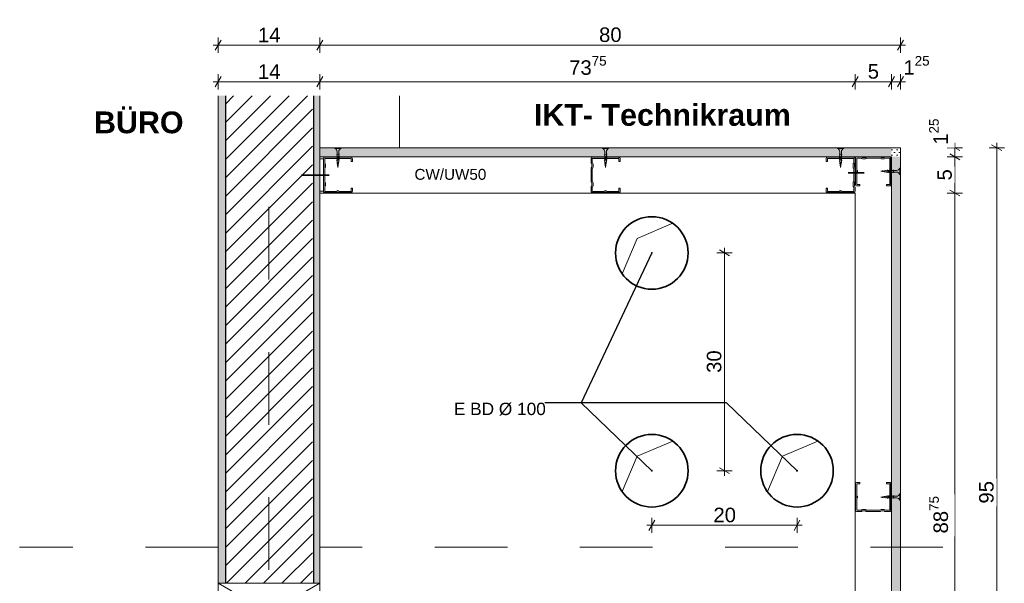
# Model space of a CAD drawing. Header units: metres. Extents: x -4 to 99, y -11 to 17.
# Tile 745 of 747: x 90.242 to 91.598, y -10.403 to -9.627. Entities that reach past the tile are written whole.
import ezdxf

# ---------------------------------------------------------------- set-up
doc = ezdxf.new("R2010")
doc.units = ezdxf.units.M
doc.header["$MEASUREMENT"] = 0
for name, pattern in [('Strichlinie doppelt', [0.546806, 0.264583, -0.105833, 0.070556, -0.105833]), ('Untersicht', [0.1, 0.075, -0.025]), ('Wipeout_Contour', [1, 0, -1])]:
    doc.linetypes.add(name, pattern=pattern)
for name, color, linetype in [('152 - Bemaßung_ Beschriftung.Ausbau', 7, 'Continuous'), ('451 - Universal.Achsen Raster', 7, 'Continuous'), ('603 - Struktur.Bodenplatte_ Decke Roh', 7, 'Continuous'), ('605 - Struktur.Wand Innen', 7, 'Continuous'), ('608 - Struktur.Träger', 7, 'Continuous'), ('650 - Abdeckung.Fußboden Aufbau', 7, 'Continuous'), ('653 - Abdeckung.TB Verkofferung', 7, 'Continuous'), ('660 - Unterkonstruktion.Trockenbau', 7, 'Continuous'), ('Neubau_152 - Bemaßung_ Beschriftung.Ausbau', 7, 'Continuous'), ('Neubau_301 - Elemente.Linie', 7, 'Continuous'), ('Neubau_603 - Struktur.Bodenplatte_ Decke Roh', 7, 'Continuous'), ('Neubau_605 - Struktur.Wand Innen', 7, 'Continuous'), ('Neubau_606 - Struktur.Wand Innen Ausbau', 7, 'Continuous'), ('Neubau_653 - Abdeckung.TB Verkofferung', 7, 'Continuous')]:
    doc.layers.add(name, color=color, linetype=linetype)
doc.styles.add('ERSTELLTER_STIL_1', font='txt')
doc.styles.add('ERSTELLTER_STIL_2', font='txt')
doc.linetypes.add('Abbruch 1', pattern='A,0,[1,2022.0244.A_L5A-PL02.04_iD_Grundriss 2.OG1.Shx,S=0.001984,R=0,X=0,Y=0],-0.25,0', length=0.25)
doc.dimstyles.new('ERSTELLTER_STIL__14', dxfattribs={"dimtxt": 0.02, "dimasz": 0.01064, "dimexe": 0.18, "dimexo": 0.0625, "dimgap": 0, "dimtad": 1, "dimtih": 1, "dimtoh": 1, "dimzin": 0, "dimdsep": 46, "dimtxsty": 'ERSTELLTER_STIL_2', "dimblk": 'ARROWHEAD_2', "dimblk1": 'ARROWHEAD_2', "dimblk2": 'ARROWHEAD_2', "dimcen": 0.09, "dimse1": 1, "dimse2": 1, "dimclrd": 7, "dimclre": 7, "dimclrt": 7, "dimazin": 0, "dimtfac": 1, "dimtdec": 4, "dimtmove": 0, "dimatfit": 3, "dimfxl": 1, "dimtolj": 1, "dimtzin": 0, "dimarcsym": 0})
doc.dimstyles.new('ERSTELLTER_STIL__15', dxfattribs={"dimtxt": 0.02, "dimasz": 0.01064, "dimexe": 0.18, "dimexo": 0.0625, "dimgap": 0, "dimtad": 1, "dimzin": 0, "dimdsep": 46, "dimtxsty": 'ERSTELLTER_STIL_2', "dimblk": 'ARROWHEAD_2', "dimblk1": 'ARROWHEAD_2', "dimblk2": 'ARROWHEAD_2', "dimcen": 0.09, "dimse1": 1, "dimse2": 1, "dimclrd": 7, "dimclre": 7, "dimclrt": 7, "dimazin": 0, "dimtfac": 1, "dimtdec": 4, "dimtmove": 0, "dimatfit": 3, "dimfxl": 1, "dimtolj": 1, "dimtzin": 0, "dimarcsym": 0})
doc.dimstyles.new('ERSTELLTER_STIL__20', dxfattribs={"dimtxt": 0.18, "dimasz": 0.005472, "dimexe": 0.18, "dimexo": 0.0625, "dimgap": 0, "dimtad": 0, "dimtih": 1, "dimtoh": 1, "dimdec": 4, "dimzin": 0, "dimdsep": 46, "dimcen": 0.09, "dimadec": 0, "dimazin": 0, "dimtfac": 1, "dimtdec": 4, "dimtmove": 0, "dimatfit": 3, "dimldrblk": 'ARROWHEAD_11', "dimfxl": 1, "dimtolj": 1, "dimtzin": 0, "dimarcsym": 0})
pattern_1 = [(45, (90.587666, -10.393267), (-0.003535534, 0.003535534), [0, -0.005])]

# ---------------------------------------------------------------- blocks, each defined once
blk = doc.blocks.new('*D767', base_point=(90.5877, -10.3933))
at = {"layer": '152 - Bemaßung_ Beschriftung.Ausbau', "color": 7, "linetype": 'Continuous', "lineweight": 5}
for p, q in [((90.5192, -9.7054), (90.5111, -9.7194)), ((90.5151, -9.7229), (90.5151, -9.7019)), ((90.6592, -9.7054), (90.6511, -9.7194)), ((90.6551, -9.7229), (90.6551, -9.7019)), ((90.5083, -9.7124), (90.5151, -9.7124)), ((90.5151, -9.7124), (90.6551, -9.7124))]:
    blk.add_line(p, q, dxfattribs=at)
at = {"layer": '152 - Bemaßung_ Beschriftung.Ausbau', "color": 7, "lineweight": 5, "insert": (90.5699, -9.7084), "char_height": 0.02, "attachment_point": 7, "style": 'ERSTELLTER_STIL_2'}
blk.add_mtext('\\A1;{\\pql;\\fArial|b0|i0|c0|p38;14}', dxfattribs=at)
blk = doc.blocks.new('ARROWHEAD_2')
at = {"color": 0, "linetype": 'Continuous', "lineweight": 0}
for p, q in [((0, 0), (-1, 0)), ((-0.38, -0.66), (0.38, 0.66))]:
    blk.add_line(p, q, dxfattribs=at)
blk = doc.blocks.new('*D768', base_point=(90.5877, -10.3933))
at = {"layer": '152 - Bemaßung_ Beschriftung.Ausbau', "color": 7, "linetype": 'Continuous', "lineweight": 5}
for p, q in [((90.6592, -9.7054), (90.6511, -9.7194)), ((90.6551, -9.7229), (90.6551, -9.7019)), ((91.3967, -9.7054), (91.3886, -9.7194)), ((91.3926, -9.7229), (91.3926, -9.7019)), ((90.6551, -9.7124), (91.3926, -9.7124))]:
    blk.add_line(p, q, dxfattribs=at)
at = {"layer": '152 - Bemaßung_ Beschriftung.Ausbau', "color": 7, "lineweight": 5, "insert": (90.9987, -9.7087), "char_height": 0.02, "attachment_point": 7, "style": 'ERSTELLTER_STIL_2'}
blk.add_mtext('\\A1;{\\pql;\\fArial|b0|i0|c0|p38;73\\fArial|b0|i0|c0|p38;\\A1{\\H.66x;\\S75^  ;}}', dxfattribs=at)
blk = doc.blocks.new('*D769', base_point=(90.5877, -10.3933))
at = {"layer": '152 - Bemaßung_ Beschriftung.Ausbau', "color": 7, "linetype": 'Continuous', "lineweight": 5}
for p, q in [((91.3967, -9.7054), (91.3886, -9.7194)), ((91.3926, -9.7229), (91.3926, -9.7019)), ((91.4467, -9.7054), (91.4386, -9.7194)), ((91.4426, -9.7229), (91.4426, -9.7019)), ((91.3926, -9.7124), (91.4426, -9.7124))]:
    blk.add_line(p, q, dxfattribs=at)
at = {"layer": '152 - Bemaßung_ Beschriftung.Ausbau', "color": 7, "lineweight": 5, "insert": (91.41, -9.7084), "char_height": 0.02, "attachment_point": 7, "style": 'ERSTELLTER_STIL_2'}
blk.add_mtext('\\A1;{\\pql;\\fArial|b0|i0|c0|p38;5}', dxfattribs=at)
blk = doc.blocks.new('*D770', base_point=(90.5877, -10.3933))
at = {"layer": '152 - Bemaßung_ Beschriftung.Ausbau', "color": 7, "linetype": 'Continuous', "lineweight": 5}
for p, q in [((91.4467, -9.7054), (91.4386, -9.7194)), ((91.4426, -9.7229), (91.4426, -9.7019)), ((91.4511, -9.7194), (91.4592, -9.7054)), ((91.4551, -9.7229), (91.4551, -9.7019)), ((91.4426, -9.7124), (91.4551, -9.7124)), ((91.4551, -9.7124), (91.462, -9.7124))]:
    blk.add_line(p, q, dxfattribs=at)
at = {"layer": '152 - Bemaßung_ Beschriftung.Ausbau', "color": 7, "lineweight": 5, "insert": (91.4592, -9.7086), "char_height": 0.02, "attachment_point": 7, "style": 'ERSTELLTER_STIL_2'}
blk.add_mtext('\\A1;{\\pql;\\fArial|b0|i0|c0|p38;1\\fArial|b0|i0|c0|p38;\\A1{\\H.66x;\\S25^  ;}}', dxfattribs=at)
blk = doc.blocks.new('*D771', base_point=(90.5877, -10.3933))
at = {"layer": '152 - Bemaßung_ Beschriftung.Ausbau', "color": 7, "linetype": 'Continuous', "lineweight": 5}
for p, q in [((91.5406, -9.8658), (91.5196, -9.8658)), ((91.5231, -9.8618), (91.5371, -9.8698)), ((91.5301, -10.7533), (91.5301, -9.8658)), ((91.5406, -10.7533), (91.5196, -10.7533)), ((91.5231, -10.7492), (91.5371, -10.7573)), ((91.5301, -10.7601), (91.5301, -10.7533))]:
    blk.add_line(p, q, dxfattribs=at)
at = {"color": 254, "linetype": 'Wipeout_Contour', "lineweight": 0, "ltscale": 368.385465}
blk.add_wipeout([(91.5299, -10.3385), (91.5299, -10.2806), (91.5024, -10.2806), (91.5024, -10.3385)], dxfattribs=at).dxf.layer = '152 - Bemaßung_ Beschriftung.Ausbau'
at = {"layer": '152 - Bemaßung_ Beschriftung.Ausbau', "color": 7, "lineweight": 5, "insert": (91.5264, -10.3347), "char_height": 0.02, "attachment_point": 7, "rotation": 90, "style": 'ERSTELLTER_STIL_2'}
blk.add_mtext('\\A1;{\\pql;\\fArial|b0|i0|c0|p38;88\\fArial|b0|i0|c0|p38;\\A1{\\H.66x;\\S75^  ;}}', dxfattribs=at)
blk = doc.blocks.new('*D772', base_point=(90.5877, -10.3933))
at = {"layer": '152 - Bemaßung_ Beschriftung.Ausbau', "color": 7, "linetype": 'Continuous', "lineweight": 5}
for p, q in [((91.5406, -9.8158), (91.5196, -9.8158)), ((91.5231, -9.8117), (91.5371, -9.8198)), ((91.5301, -9.8658), (91.5301, -9.8158)), ((91.5406, -9.8658), (91.5196, -9.8658)), ((91.5231, -9.8618), (91.5371, -9.8698))]:
    blk.add_line(p, q, dxfattribs=at)
at = {"color": 254, "linetype": 'Wipeout_Contour', "lineweight": 0, "ltscale": 368.180226}
blk.add_wipeout([(91.5299, -9.8521), (91.5299, -9.8295), (91.5024, -9.8295), (91.5024, -9.8521)], dxfattribs=at).dxf.layer = '152 - Bemaßung_ Beschriftung.Ausbau'
at = {"layer": '152 - Bemaßung_ Beschriftung.Ausbau', "color": 7, "lineweight": 5, "insert": (91.5261, -9.8484), "char_height": 0.02, "attachment_point": 7, "rotation": 90, "style": 'ERSTELLTER_STIL_2'}
blk.add_mtext('\\A1;{\\pql;\\fArial|b0|i0|c0|p38;5}', dxfattribs=at)
blk = doc.blocks.new('*D773', base_point=(90.5877, -10.3933))
at = {"layer": '152 - Bemaßung_ Beschriftung.Ausbau', "color": 7, "linetype": 'Continuous', "lineweight": 5}
for p, q in [((91.5406, -9.8033), (91.5196, -9.8033)), ((91.5371, -9.8073), (91.5231, -9.7992)), ((91.5301, -9.8033), (91.5301, -9.7964)), ((91.5301, -9.8158), (91.5301, -9.8033)), ((91.5406, -9.8158), (91.5196, -9.8158)), ((91.5231, -9.8117), (91.5371, -9.8198))]:
    blk.add_line(p, q, dxfattribs=at)
at = {"color": 254, "linetype": 'Wipeout_Contour', "lineweight": 0, "ltscale": 368.155034}
blk.add_wipeout([(91.5299, -9.803), (91.5299, -9.7603), (91.5024, -9.7603), (91.5024, -9.803)], dxfattribs=at).dxf.layer = '152 - Bemaßung_ Beschriftung.Ausbau'
at = {"layer": '152 - Bemaßung_ Beschriftung.Ausbau', "color": 7, "lineweight": 5, "insert": (91.5263, -9.7992), "char_height": 0.02, "attachment_point": 7, "rotation": 90, "style": 'ERSTELLTER_STIL_2'}
blk.add_mtext('\\A1;{\\pql;\\fArial|b0|i0|c0|p38;1\\fArial|b0|i0|c0|p38;\\A1{\\H.66x;\\S25^  ;}}', dxfattribs=at)
blk = doc.blocks.new('*D774', base_point=(90.5877, -10.3933))
at = {"layer": '152 - Bemaßung_ Beschriftung.Ausbau', "color": 7, "linetype": 'Continuous', "lineweight": 5}
for p, q in [((91.5982, -9.8033), (91.5772, -9.8033)), ((91.5947, -9.8073), (91.5807, -9.7992)), ((91.5877, -9.8033), (91.5877, -9.7964)), ((91.5877, -10.7533), (91.5877, -9.8033)), ((91.5982, -10.7533), (91.5772, -10.7533)), ((91.5807, -10.7492), (91.5947, -10.7573)), ((91.5877, -10.7601), (91.5877, -10.7533))]:
    blk.add_line(p, q, dxfattribs=at)
at = {"color": 254, "linetype": 'Wipeout_Contour', "lineweight": 0, "ltscale": 368.600198}
blk.add_wipeout([(91.5874, -10.2972), (91.5874, -10.2594), (91.5599, -10.2594), (91.5599, -10.2972)], dxfattribs=at).dxf.layer = '152 - Bemaßung_ Beschriftung.Ausbau'
at = {"layer": '152 - Bemaßung_ Beschriftung.Ausbau', "color": 7, "lineweight": 5, "insert": (91.5837, -10.2935), "char_height": 0.02, "attachment_point": 7, "rotation": 90, "style": 'ERSTELLTER_STIL_2'}
blk.add_mtext('\\A1;{\\pql;\\fArial|b0|i0|c0|p38;95}', dxfattribs=at)
blk = doc.blocks.new('*D775', base_point=(90.5877, -10.3933))
at = {"layer": '152 - Bemaßung_ Beschriftung.Ausbau', "color": 7, "linetype": 'Continuous', "lineweight": 5}
for p, q in [((90.5192, -9.6549), (90.5111, -9.6689)), ((90.5151, -9.6724), (90.5151, -9.6514)), ((90.6592, -9.6549), (90.6511, -9.6689)), ((90.6551, -9.6724), (90.6551, -9.6514)), ((90.5083, -9.6619), (90.5151, -9.6619)), ((90.5151, -9.6619), (90.6551, -9.6619))]:
    blk.add_line(p, q, dxfattribs=at)
at = {"layer": '152 - Bemaßung_ Beschriftung.Ausbau', "color": 7, "lineweight": 5, "insert": (90.5699, -9.6579), "char_height": 0.02, "attachment_point": 7, "style": 'ERSTELLTER_STIL_2'}
blk.add_mtext('\\A1;{\\pql;\\fArial|b0|i0|c0|p38;14}', dxfattribs=at)
blk = doc.blocks.new('*D776', base_point=(90.5877, -10.3933))
at = {"layer": '152 - Bemaßung_ Beschriftung.Ausbau', "color": 7, "linetype": 'Continuous', "lineweight": 5}
for p, q in [((90.6592, -9.6549), (90.6511, -9.6689)), ((90.6551, -9.6724), (90.6551, -9.6514)), ((91.4511, -9.6689), (91.4592, -9.6549)), ((91.4551, -9.6724), (91.4551, -9.6514)), ((90.6551, -9.6619), (91.4551, -9.6619)), ((91.4551, -9.6619), (91.462, -9.6619))]:
    blk.add_line(p, q, dxfattribs=at)
at = {"layer": '152 - Bemaßung_ Beschriftung.Ausbau', "color": 7, "lineweight": 5, "insert": (91.0399, -9.6579), "char_height": 0.02, "attachment_point": 7, "style": 'ERSTELLTER_STIL_2'}
blk.add_mtext('\\A1;{\\pql;\\fArial|b0|i0|c0|p38;80}', dxfattribs=at)
blk = doc.blocks.new('*D781', base_point=(90.5877, -10.3933))
at = {"layer": '152 - Bemaßung_ Beschriftung.Ausbau', "color": 7, "linetype": 'Continuous', "lineweight": 5}
for p, q in [((91.2126, -9.9483), (91.2126, -9.9414)), ((91.2231, -9.9483), (91.2021, -9.9483)), ((91.2196, -9.9523), (91.2056, -9.9442)), ((91.2126, -10.2483), (91.2126, -9.9483)), ((91.2231, -10.2483), (91.2021, -10.2483)), ((91.2056, -10.2442), (91.2196, -10.2523)), ((91.2126, -10.2551), (91.2126, -10.2483))]:
    blk.add_line(p, q, dxfattribs=at)
at = {"layer": '152 - Bemaßung_ Beschriftung.Ausbau', "color": 7, "lineweight": 5, "insert": (91.2086, -10.1135), "char_height": 0.02, "attachment_point": 7, "rotation": 90, "style": 'ERSTELLTER_STIL_2'}
blk.add_mtext('\\A1;{\\pql;\\fArial|b0|i0|c0|p38;30}', dxfattribs=at)
blk = doc.blocks.new('*D782', base_point=(90.5877, -10.3933))
at = {"layer": '152 - Bemaßung_ Beschriftung.Ausbau', "color": 7, "linetype": 'Continuous', "lineweight": 5}
for p, q in [((91.1167, -10.3165), (91.1086, -10.3305)), ((91.1126, -10.334), (91.1126, -10.313)), ((91.3086, -10.3305), (91.3167, -10.3165)), ((91.3126, -10.334), (91.3126, -10.313)), ((91.1058, -10.3235), (91.1126, -10.3235)), ((91.1126, -10.3235), (91.3126, -10.3235)), ((91.3126, -10.3235), (91.3195, -10.3235))]:
    blk.add_line(p, q, dxfattribs=at)
at = {"layer": '152 - Bemaßung_ Beschriftung.Ausbau', "color": 7, "lineweight": 5, "insert": (91.1974, -10.3195), "char_height": 0.02, "attachment_point": 7, "style": 'ERSTELLTER_STIL_2'}
blk.add_mtext('\\A1;{\\pql;\\fArial|b0|i0|c0|p38;20}', dxfattribs=at)
blk = doc.blocks.new('ARROWHEAD_11')
at = {"color": 0, "linetype": 'Continuous', "lineweight": 0}
blk.add_line((0, 0), (-1, 0), dxfattribs=at)
at = {"color": 0, "linetype": 'Continuous', "lineweight": 0, "const_width": 0.25, "flags": 128}
blk.add_lwpolyline([(-0.125, 0, 1), (0.125, 0, 1)], format="xyb", close=True, dxfattribs=at)

msp = doc.modelspace()

# ---------------------------------------------------------------- hatches: boundary and pattern name
at = {"layer": '608 - Struktur.Träger', "linetype": 'Continuous', "lineweight": 5}
h = msp.add_hatch(dxfattribs=at)
h.set_pattern_fill('Gips_0006', style=0, pattern_type=2)
h.set_pattern_definition(pattern_1)
h.paths.add_polyline_path([(90.5151, -10.4033), (90.5251, -10.4033), (90.5251, -9.7317), (90.5151, -9.7317)])
h = msp.add_hatch(dxfattribs=at)
h.set_pattern_fill('Gips_0006', style=0, pattern_type=2)
h.set_pattern_definition(pattern_1)
h.paths.add_polyline_path([(90.6465, -9.7317), (90.6551, -9.7317), (90.6551, -10.4033), (90.6465, -10.4033)])
at = {"layer": 'Neubau_606 - Struktur.Wand Innen Ausbau', "linetype": 'Continuous', "lineweight": 5}
h = msp.add_hatch(dxfattribs=at)
h.set_pattern_fill('Gips_0006', style=0, pattern_type=2)
h.set_pattern_definition(pattern_1)
h.paths.add_polyline_path([(90.6551, -9.8033), (90.6551, -9.8158), (91.4426, -9.8158), (91.4426, -9.8033)])
h = msp.add_hatch(dxfattribs=at)
h.set_pattern_fill('Gips_0006', style=0, pattern_type=2)
h.set_pattern_definition(pattern_1)
h.paths.add_polyline_path([(91.4426, -9.8158), (91.4551, -9.8158), (91.4551, -9.8033)])
h = msp.add_hatch(dxfattribs=at)
h.set_pattern_fill('Gips_0006', style=0, pattern_type=2)
h.set_pattern_definition(pattern_1)
h.paths.add_polyline_path([(91.4426, -9.8033), (91.4426, -9.8158), (91.4551, -9.8033)])
h = msp.add_hatch(dxfattribs=at)
h.set_pattern_fill('Gips_0006', style=0, pattern_type=2)
h.set_pattern_definition(pattern_1)
h.paths.add_polyline_path([(91.4426, -9.8158), (91.4426, -10.7533), (91.4551, -10.7533), (91.4551, -9.8158)])

# ---------------------------------------------------------------- linework, layer by layer
at = {"layer": '603 - Struktur.Bodenplatte_ Decke Roh', "color": 7, "linetype": 'Abbruch 1', "lineweight": 35, "ltscale": 0.2}
for centre in [(91.1126, -9.9483), (91.1126, -10.2483), (91.3126, -10.2483)]:
    msp.add_circle(centre, 0.05, dxfattribs=at)
at = {"layer": '605 - Struktur.Wand Innen', "color": 7, "linetype": 'Continuous', "lineweight": 18}
for points in [[(90.5151, -9.7317), (90.5151, -10.4033)], [(90.6551, -10.4033), (90.6551, -9.7317)]]:
    msp.add_lwpolyline(points, dxfattribs=at)
at = {"layer": '650 - Abdeckung.Fußboden Aufbau', "color": 7, "linetype": 'Continuous', "lineweight": 13}
for points in [[(90.4251, -10.7533), (90.4251, -10.4933), (90.5151, -10.4933), (90.5151, -9.7317)], [(90.6551, -9.7317), (90.6551, -10.4933), (90.7451, -10.4933), (90.7451, -10.7533), (91.5136, -10.7533)]]:
    msp.add_lwpolyline(points, dxfattribs=at)
at = {"layer": '653 - Abdeckung.TB Verkofferung', "color": 1, "linetype": 'Continuous', "lineweight": 35}
msp.add_line((91.3832, -9.8378), (91.405, -9.8378), dxfattribs=at)
at = {"layer": '660 - Unterkonstruktion.Trockenbau', "color": 1, "linetype": 'Continuous', "lineweight": 5}
for p, q in [((90.6759, -9.8043), (90.6844, -9.8043)), ((91.0446, -9.8043), (91.0531, -9.8043)), ((90.6781, -9.8133), (90.6821, -9.8123)), ((90.6781, -9.8159), (90.6821, -9.8149)), ((90.6781, -9.8185), (90.6821, -9.8175)), ((90.6781, -9.8211), (90.6821, -9.8201)), ((91.0469, -9.8133), (91.0509, -9.8123)), ((91.0469, -9.8159), (91.0509, -9.8149)), ((91.0469, -9.8185), (91.0509, -9.8175)), ((91.0469, -9.8211), (91.0509, -9.8201)), ((90.6785, -9.8235), (90.6819, -9.8227)), ((90.6788, -9.8257), (90.6814, -9.8252)), ((90.6792, -9.8279), (90.681, -9.8277)), ((91.0472, -9.8235), (91.0506, -9.8227)), ((91.0476, -9.8257), (91.0502, -9.8252)), ((91.0479, -9.8279), (91.0497, -9.8277)), ((91.3736, -9.8279), (91.3718, -9.8277))]:
    msp.add_line(p, q, dxfattribs=at)
at = {"layer": '660 - Unterkonstruktion.Trockenbau', "color": 1, "linetype": 'Continuous', "lineweight": 5, "flags": 128}
for points in [[(90.6812, -9.8214), (90.6812, -9.8088, -0.304192), (90.6844, -9.8043), (90.6844, -9.8033), (90.6759, -9.8033), (90.6759, -9.8043, -0.304191), (90.679, -9.8088), (90.679, -9.8214), (90.6801, -9.8305)], [(91.05, -9.8214), (91.05, -9.8088, -0.304192), (91.0531, -9.8043), (91.0531, -9.8033), (91.0446, -9.8033), (91.0446, -9.8043, -0.304191), (91.0477, -9.8088), (91.0477, -9.8214), (91.0489, -9.8305)]]:
    msp.add_lwpolyline(points, format="xyb", close=True, dxfattribs=at)
at = {"layer": '660 - Unterkonstruktion.Trockenbau', "color": 1, "linetype": 'Continuous', "lineweight": 13, "flags": 128}
msp.add_lwpolyline([(91.0671, -9.8592), (91.0689, -9.8592), (91.0689, -9.8632, -0.414214), (91.0669, -9.8652), (91.0508, -9.8652, -0.267949), (91.0491, -9.8642, 0.57735), (91.0486, -9.8642, -0.267949), (91.0469, -9.8652), (91.0309, -9.8652, -0.414214), (91.0289, -9.8632), (91.0289, -9.8577, -0.250492), (91.0297, -9.856, 0.250492), (91.0299, -9.8558), (91.0299, -9.8516, 0.250492), (91.0297, -9.8514, -0.250492), (91.0289, -9.8497), (91.0289, -9.8319, -0.250492), (91.0297, -9.8302, 0.250492), (91.0299, -9.83), (91.0299, -9.8258, 0.250492), (91.0297, -9.8256, -0.250492), (91.0289, -9.8239), (91.0289, -9.8184, -0.414214), (91.0309, -9.8164), (91.0469, -9.8164, -0.267949), (91.0486, -9.8174, 0.57735), (91.0491, -9.8174, -0.267949), (91.0508, -9.8164), (91.0669, -9.8164, -0.414214), (91.0689, -9.8184), (91.0689, -9.8224), (91.0671, -9.8224), (91.0671, -9.8184, 0.414214), (91.0669, -9.8181), (91.0508, -9.8181, 0.267949), (91.0506, -9.8183, -0.57735), (91.0471, -9.8183, 0.267949), (91.0469, -9.8181), (91.0309, -9.8181, 0.414214), (91.0306, -9.8184), (91.0306, -9.8239, 0.250492), (91.0307, -9.8241, -0.250492), (91.0316, -9.8258), (91.0316, -9.83, -0.250492), (91.0307, -9.8317, 0.250492), (91.0306, -9.8319), (91.0306, -9.8497, 0.250492), (91.0307, -9.8499, -0.250492), (91.0316, -9.8516), (91.0316, -9.8558, -0.250492), (91.0307, -9.8575, 0.250492), (91.0306, -9.8577), (91.0306, -9.8632, 0.414214), (91.0309, -9.8634), (91.0469, -9.8634, 0.267949), (91.0471, -9.8633, -0.57735), (91.0506, -9.8633, 0.267949), (91.0508, -9.8634), (91.0669, -9.8634, 0.414214), (91.0671, -9.8632)], format="xyb", close=True, dxfattribs=at)
at = {"layer": 'Neubau_301 - Elemente.Linie', "color": 1, "linetype": 'Continuous', "lineweight": 5, "flags": 128}
msp.add_lwpolyline([(90.7651, -9.7317), (90.7651, -9.8033), (90.6551, -9.8033), (90.6551, -9.7317)], dxfattribs=at)
at = {"layer": 'Neubau_603 - Struktur.Bodenplatte_ Decke Roh', "color": 1, "linetype": 'Continuous', "lineweight": 5}
for p, q in [((91.0926, -9.9283), (91.1414, -9.9074)), ((91.0717, -9.9771), (91.0926, -9.9283)), ((91.0926, -10.2283), (91.1414, -10.2074)), ((91.2926, -10.2283), (91.3414, -10.2074)), ((91.0717, -10.2771), (91.0926, -10.2283)), ((91.2717, -10.2771), (91.2926, -10.2283))]:
    msp.add_line(p, q, dxfattribs=at)
at = {"layer": 'Neubau_605 - Struktur.Wand Innen', "color": 1, "linetype": 'Continuous', "lineweight": 9}
for p, q in [((90.5151, -10.4833), (90.6551, -10.4033)), ((90.5151, -10.4033), (90.6551, -10.4833))]:
    msp.add_line(p, q, dxfattribs=at)
at = {"layer": 'Neubau_606 - Struktur.Wand Innen Ausbau', "color": 1, "linetype": 'Continuous', "lineweight": 5}
for p, q in [((91.3926, -9.8158), (90.6551, -9.8158)), ((91.4426, -9.8158), (91.3926, -9.8158)), ((91.4426, -9.8658), (91.4426, -9.8158)), ((91.4426, -9.8658), (91.4426, -9.8158)), ((91.4426, -10.7533), (91.4426, -9.8658))]:
    msp.add_line(p, q, dxfattribs=at)
for points in [[(91.4551, -9.8033), (90.6551, -9.8033)], [(90.6551, -9.8033), (90.6551, -9.8158)], [(91.4551, -9.8033), (91.4551, -9.8158)], [(90.6551, -9.8158), (90.6551, -9.8658)], [(91.4551, -10.7533), (91.4551, -9.8158)], [(90.6551, -9.8658), (91.3926, -9.8658)], [(91.3926, -9.8658), (91.3926, -10.7533)]]:
    msp.add_lwpolyline(points, dxfattribs=at)
at = {"layer": 'Neubau_653 - Abdeckung.TB Verkofferung', "color": 1, "linetype": 'Untersicht', "lineweight": 9, "ltscale": 0.2}
for p, q in [((90.6551, -9.8033), (90.6551, -9.7317)), ((90.7651, -9.8033), (90.7651, -9.7317)), ((90.7651, -9.8033), (90.6551, -9.8033)), ((90.5151, -10.3538), (90.2417, -10.3538)), ((90.5151, -10.3538), (90.5151, -10.7533)), ((91.5136, -10.3538), (90.6551, -10.3538)), ((90.6551, -10.3538), (90.6551, -10.7533))]:
    msp.add_line(p, q, dxfattribs=at)

# ---------------------------------------------------------------- texts
at = {"layer": '152 - Bemaßung_ Beschriftung.Ausbau', "color": 7, "linetype": 'Continuous', "lineweight": 9, "attachment_point": 7}
for s, insert, char_height, style in [('\\A1;{\\pql;\\fArial|b1|i0|c0|p38;BÜRO}', (90.3441, -9.7838), 0.03, 'ERSTELLTER_STIL_1'), ('\\A1;{\\pql;\\fArial|b1|i0|c0|p38;IKT- Technikraum}', (90.9501, -9.7735), 0.03, 'ERSTELLTER_STIL_1'), ('\\A1;{\\pql;\\fArial|b0|i0|c0|p38;CW\\fArial|b0|i0|c0|p38;/UW\\fArial|b0|i0|c0|p38;50}', (90.7856, -9.8477), 0.015, 'ERSTELLTER_STIL_2')]:
    msp.add_mtext(s, dxfattribs=dict(at, insert=insert, char_height=char_height, style=style))
at = {"layer": 'Neubau_152 - Bemaßung_ Beschriftung.Ausbau', "color": 1, "linetype": 'Continuous', "lineweight": 13, "insert": (90.9032, -10.1546), "char_height": 0.017, "attachment_point": 2, "style": 'ERSTELLTER_STIL_2'}
msp.add_mtext('\\A1;{\\pqc;\\fArial|b0|i0|c0|p38;E BD Ø \\fArial|b0|i0|c0|p38;1\\fArial|b0|i0|c0|p38;00}', dxfattribs=at)
msp.add_mtext('\\A1;{\\pqc;\\fArial|b0|i0|c0|p38;E BD Ø \\fArial|b0|i0|c0|p38;1\\fArial|b0|i0|c0|p38;00}', dxfattribs=at)
msp.add_mtext('\\A1;{\\pqc;\\fArial|b0|i0|c0|p38;E BD Ø \\fArial|b0|i0|c0|p38;1\\fArial|b0|i0|c0|p38;00}', dxfattribs=at)

# ---------------------------------------------------------------- dimensions: what is measured, and where the dimension line sits
at = {"layer": '152 - Bemaßung_ Beschriftung.Ausbau', "color": 7, "linetype": 'Continuous', "lineweight": 5}
for base, p1, p2, picture, middle in [((91.4551, -9.7124), (91.4426, -9.8158), (91.4551, -9.8033), '*D770', (91.5014, -9.6984)), ((91.4426, -9.7124), (91.3926, -9.8658), (91.4426, -9.8158), '*D769', (91.4176, -9.6984)), ((91.3126, -10.3235), (91.1126, -10.2483), (91.3126, -10.2483), '*D782', (91.2127, -10.3095))]:
    dim = msp.add_linear_dim(base=base, p1=p1, p2=p2, dimstyle='ERSTELLTER_STIL__14', dxfattribs=at)
    dim.commit()
    dim.dimension.update_dxf_attribs({"geometry": picture, "text_midpoint": middle, "dimtype": 160})
dim = msp.add_linear_dim(base=(91.2126, -9.9483), p1=(91.1126, -10.2483), p2=(91.1126, -9.9483), angle=90, dimstyle='ERSTELLTER_STIL__15', dxfattribs=at)
dim.commit()
dim.dimension.update_dxf_attribs({"geometry": '*D781', "text_midpoint": (91.1986, -10.0982), "dimtype": 160, "text_rotation": 90})

# ---------------------------------------------------------------- leaders
at = {"layer": 'Neubau_152 - Bemaßung_ Beschriftung.Ausbau', "color": 1, "linetype": 'Continuous', "lineweight": 13, "annotation_type": 0, "has_hookline": 1, "hookline_direction": 1, "text_width": 0.1236}
for points in [[(91.1126, -9.9483), (91.0154, -10.1546), (90.965, -10.1546)], [(91.1126, -10.2483), (91.0154, -10.1546), (90.965, -10.1546)], [(91.3126, -10.2483), (91.2154, -10.1546), (90.965, -10.1546)]]:
    msp.add_leader(points, dimstyle='ERSTELLTER_STIL__20', dxfattribs=at)

# ---------------------------------------------------------------- next in the draw order: wipeouts: each hides what was drawn before it
at = {"color": 254, "linetype": 'Wipeout_Contour', "lineweight": 0, "ltscale": 364.580224}
msp.add_wipeout([(90.5251, -10.4033), (90.6451, -10.4033), (90.6451, -9.7317), (90.5251, -9.7317)], dxfattribs=at).dxf.layer = '605 - Struktur.Wand Innen'

# ---------------------------------------------------------------- next in the draw order: hatches: boundary and pattern name
at = {"layer": '605 - Struktur.Wand Innen', "linetype": 'Continuous', "lineweight": 5}
h = msp.add_hatch(dxfattribs=at)
h.set_pattern_fill('MW_Ziegel_0006', style=0, pattern_type=2)
h.set_pattern_definition([(45, (90.587666, -10.393267), (-0.0127279, 0.0127279), [])])
h.paths.add_polyline_path([(90.5251, -10.4033), (90.6451, -10.4033), (90.6451, -9.7317), (90.5251, -9.7317)])

# ---------------------------------------------------------------- next in the draw order: linework, layer by layer
at = {"layer": '451 - Universal.Achsen Raster', "color": 160, "linetype": 'Strichlinie doppelt', "lineweight": 9, "ltscale": 0.2, "true_color": 0x3232ff}
msp.add_line((90.5851, -10.9849), (90.5851, -9.8017), dxfattribs=at)
at = {"layer": '605 - Struktur.Wand Innen', "color": 7, "linetype": 'Continuous', "lineweight": 25}
for points in [[(90.5251, -9.7317), (90.5251, -10.4033)], [(90.6465, -9.7317), (90.6465, -10.4033)]]:
    msp.add_lwpolyline(points, dxfattribs=at)
at = {"layer": '605 - Struktur.Wand Innen', "color": 7, "linetype": 'Continuous', "lineweight": 18}
msp.add_lwpolyline([(90.5151, -10.4033), (90.6551, -10.4033)], dxfattribs=at)

# ---------------------------------------------------------------- next in the draw order: dimensions: what is measured, and where the dimension line sits
at = {"layer": '152 - Bemaßung_ Beschriftung.Ausbau', "color": 7, "linetype": 'Continuous', "lineweight": 5}
for base, p1, p2, picture, middle in [((91.3926, -9.7124), (90.6551, -9.8033), (91.3926, -9.8658), '*D768', (91.0485, -9.6984)), ((90.6551, -9.6619), (90.5151, -9.7317), (90.6551, -9.8033), '*D775', (90.5852, -9.6479)), ((90.6551, -9.7124), (90.5151, -9.7317), (90.6551, -9.8033), '*D767', (90.5852, -9.6984))]:
    dim = msp.add_linear_dim(base=base, p1=p1, p2=p2, dimstyle='ERSTELLTER_STIL__14', dxfattribs=at)
    dim.commit()
    dim.dimension.update_dxf_attribs({"geometry": picture, "text_midpoint": middle, "dimtype": 160})

# ---------------------------------------------------------------- next in the draw order: dimensions: what is measured, and where the dimension line sits
dim = msp.add_linear_dim(base=(91.5301, -9.8658), p1=(91.3551, -10.7533), p2=(91.3926, -9.8658), angle=90, dimstyle='ERSTELLTER_STIL__15', dxfattribs=at)
dim.commit()
dim.dimension.update_dxf_attribs({"geometry": '*D771', "text_midpoint": (91.5161, -10.2849), "dimtype": 160, "text_rotation": 90})

# ---------------------------------------------------------------- next in the draw order: wipeouts: each hides what was drawn before it
at = {"color": 254, "linetype": 'Wipeout_Contour', "lineweight": 0, "ltscale": 364.766152}
msp.add_wipeout([(90.6601, -9.8184), (90.6551, -9.8184), (90.6551, -9.8632), (90.6601, -9.8632)], dxfattribs=at).dxf.layer = '660 - Unterkonstruktion.Trockenbau'

# ---------------------------------------------------------------- next in the draw order: linework, layer by layer
at = {"layer": '653 - Abdeckung.TB Verkofferung', "color": 1, "linetype": 'Continuous', "lineweight": 35}
msp.add_line((90.63, -9.8411), (90.6683, -9.8411), dxfattribs=at)
at = {"layer": '660 - Unterkonstruktion.Trockenbau', "color": 1, "linetype": 'Continuous', "lineweight": 5, "flags": 128}
msp.add_lwpolyline([(90.6601, -9.8184), (90.6551, -9.8184), (90.6551, -9.8632), (90.6601, -9.8632)], close=True, dxfattribs=at)
at = {"layer": '660 - Unterkonstruktion.Trockenbau', "color": 1, "linetype": 'Continuous', "lineweight": 13, "flags": 128}
msp.add_lwpolyline([(90.6984, -9.8592), (90.7001, -9.8592), (90.7001, -9.8632, -0.414214), (90.6981, -9.8652), (90.6821, -9.8652, -0.267949), (90.6803, -9.8642, 0.57735), (90.6799, -9.8642, -0.267949), (90.6782, -9.8652), (90.6621, -9.8652, -0.414214), (90.6601, -9.8632), (90.6601, -9.8577, -0.250492), (90.661, -9.856, 0.250492), (90.6611, -9.8558), (90.6611, -9.8516, 0.250492), (90.661, -9.8514, -0.250492), (90.6601, -9.8497), (90.6601, -9.8319, -0.250492), (90.661, -9.8302, 0.250492), (90.6611, -9.83), (90.6611, -9.8258, 0.250492), (90.661, -9.8256, -0.250492), (90.6601, -9.8239), (90.6601, -9.8184, -0.414214), (90.6621, -9.8164), (90.6782, -9.8164, -0.267949), (90.6799, -9.8174, 0.57735), (90.6803, -9.8174, -0.267949), (90.6821, -9.8164), (90.6981, -9.8164, -0.414214), (90.7001, -9.8184), (90.7001, -9.8224), (90.6984, -9.8224), (90.6984, -9.8184, 0.414214), (90.6981, -9.8181), (90.6821, -9.8181, 0.267949), (90.6818, -9.8183, -0.57735), (90.6784, -9.8183, 0.267949), (90.6782, -9.8181), (90.6621, -9.8181, 0.414214), (90.6619, -9.8184), (90.6619, -9.8239, 0.250492), (90.662, -9.8241, -0.250492), (90.6629, -9.8258), (90.6629, -9.83, -0.250492), (90.662, -9.8317, 0.250492), (90.6619, -9.8319), (90.6619, -9.8497, 0.250492), (90.662, -9.8499, -0.250492), (90.6629, -9.8516), (90.6629, -9.8558, -0.250492), (90.662, -9.8575, 0.250492), (90.6619, -9.8577), (90.6619, -9.8632, 0.414214), (90.6621, -9.8634), (90.6782, -9.8634, 0.267949), (90.6784, -9.8633, -0.57735), (90.6818, -9.8633, 0.267949), (90.6821, -9.8634), (90.6981, -9.8634, 0.414214), (90.6984, -9.8632)], format="xyb", close=True, dxfattribs=at)

# ---------------------------------------------------------------- next in the draw order: dimensions: what is measured, and where the dimension line sits
at = {"layer": '152 - Bemaßung_ Beschriftung.Ausbau', "color": 7, "linetype": 'Continuous', "lineweight": 5}
dim = msp.add_linear_dim(base=(91.5301, -9.8158), p1=(91.3926, -9.8658), p2=(91.4426, -9.8158), angle=90, dimstyle='ERSTELLTER_STIL__15', dxfattribs=at)
dim.commit()
dim.dimension.update_dxf_attribs({"geometry": '*D772', "text_midpoint": (91.5161, -9.8408), "dimtype": 160, "text_rotation": 90})

# ---------------------------------------------------------------- next in the draw order: dimensions: what is measured, and where the dimension line sits
dim = msp.add_linear_dim(base=(91.5301, -9.8033), p1=(91.4426, -9.8158), p2=(91.3551, -9.8033), angle=90, dimstyle='ERSTELLTER_STIL__15', dxfattribs=at)
dim.commit()
dim.dimension.update_dxf_attribs({"geometry": '*D773', "text_midpoint": (91.5161, -9.757), "dimtype": 160, "text_rotation": 90})

# ---------------------------------------------------------------- next in the draw order: linework, layer by layer
at = {"layer": '660 - Unterkonstruktion.Trockenbau', "color": 1, "linetype": 'Continuous', "lineweight": 5}
for p, q in [((91.3769, -9.8043), (91.3684, -9.8043)), ((91.3746, -9.8133), (91.3706, -9.8123)), ((91.3746, -9.8159), (91.3706, -9.8149)), ((91.3746, -9.8185), (91.3706, -9.8175)), ((91.3746, -9.8211), (91.3706, -9.8201)), ((91.3743, -9.8235), (91.3708, -9.8227)), ((91.3739, -9.8257), (91.3713, -9.8252))]:
    msp.add_line(p, q, dxfattribs=at)
at = {"layer": '660 - Unterkonstruktion.Trockenbau', "color": 1, "linetype": 'Continuous', "lineweight": 5, "flags": 128}
msp.add_lwpolyline([(91.3715, -9.8214), (91.3715, -9.8088, 0.304192), (91.3684, -9.8043), (91.3684, -9.8033), (91.3769, -9.8033), (91.3769, -9.8043, 0.304191), (91.3737, -9.8088), (91.3737, -9.8214), (91.3726, -9.8305)], format="xyb", close=True, dxfattribs=at)

# ---------------------------------------------------------------- next in the draw order: dimensions: what is measured, and where the dimension line sits
at = {"layer": '152 - Bemaßung_ Beschriftung.Ausbau', "color": 7, "linetype": 'Continuous', "lineweight": 5}
dim = msp.add_linear_dim(base=(91.5877, -9.8033), p1=(91.3877, -10.7533), p2=(91.3877, -9.8033), angle=90, dimstyle='ERSTELLTER_STIL__15', dxfattribs=at)
dim.commit()
dim.dimension.update_dxf_attribs({"geometry": '*D774', "text_midpoint": (91.5737, -10.2782), "dimtype": 160, "text_rotation": 90})

# ---------------------------------------------------------------- next in the draw order: linework, layer by layer
at = {"layer": '660 - Unterkonstruktion.Trockenbau', "color": 1, "linetype": 'Continuous', "lineweight": 5}
for p, q in [((91.4373, -9.8338), (91.4383, -9.8378)), ((91.4399, -9.8338), (91.4409, -9.8378)), ((91.4425, -9.8338), (91.4435, -9.8378)), ((91.4451, -9.8338), (91.4461, -9.8378)), ((91.4541, -9.8315), (91.4541, -9.84)), ((91.4305, -9.8348), (91.4307, -9.8366)), ((91.4327, -9.8345), (91.4332, -9.8371)), ((91.4349, -9.8341), (91.4357, -9.8376)), ((91.4541, -10.2888), (91.4541, -10.2803)), ((91.4305, -10.2855), (91.4307, -10.2837)), ((91.4327, -10.2858), (91.4332, -10.2832)), ((91.4349, -10.2862), (91.4357, -10.2828)), ((91.4373, -10.2865), (91.4383, -10.2825)), ((91.4399, -10.2865), (91.4409, -10.2825)), ((91.4425, -10.2865), (91.4435, -10.2825)), ((91.4451, -10.2865), (91.4461, -10.2825))]:
    msp.add_line(p, q, dxfattribs=at)
at = {"layer": '660 - Unterkonstruktion.Trockenbau', "color": 1, "linetype": 'Continuous', "lineweight": 13, "flags": 128}
for points in [[(91.3544, -9.8592), (91.3526, -9.8592), (91.3526, -9.8632, 0.414214), (91.3546, -9.8652), (91.3707, -9.8652, 0.267949), (91.3724, -9.8642, -0.57735), (91.3728, -9.8642, 0.267949), (91.3746, -9.8652), (91.3906, -9.8652, 0.414214), (91.3926, -9.8632), (91.3926, -9.8577, 0.250492), (91.3917, -9.856, -0.250492), (91.3916, -9.8558), (91.3916, -9.8516, -0.250492), (91.3917, -9.8514, 0.250492), (91.3926, -9.8497), (91.3926, -9.8319, 0.250492), (91.3917, -9.8302, -0.250492), (91.3916, -9.83), (91.3916, -9.8258, -0.250492), (91.3917, -9.8256, 0.250492), (91.3926, -9.8239), (91.3926, -9.8184, 0.414214), (91.3906, -9.8164), (91.3746, -9.8164, 0.267949), (91.3728, -9.8174, -0.57735), (91.3724, -9.8174, 0.267949), (91.3707, -9.8164), (91.3546, -9.8164, 0.414214), (91.3526, -9.8184), (91.3526, -9.8224), (91.3544, -9.8224), (91.3544, -9.8184, -0.414214), (91.3546, -9.8181), (91.3707, -9.8181, -0.267949), (91.3709, -9.8183, 0.57735), (91.3743, -9.8183, -0.267949), (91.3746, -9.8181), (91.3906, -9.8181, -0.414214), (91.3909, -9.8184), (91.3909, -9.8239, -0.250492), (91.3907, -9.8241, 0.250492), (91.3899, -9.8258), (91.3899, -9.83, 0.250492), (91.3907, -9.8317, -0.250492), (91.3909, -9.8319), (91.3909, -9.8497, -0.250492), (91.3907, -9.8499, 0.250492), (91.3899, -9.8516), (91.3899, -9.8558, 0.250492), (91.3907, -9.8575, -0.250492), (91.3909, -9.8577), (91.3909, -9.8632, -0.414214), (91.3906, -9.8634), (91.3746, -9.8634, -0.267949), (91.3743, -9.8633, 0.57735), (91.3709, -9.8633, -0.267949), (91.3707, -9.8634), (91.3546, -9.8634, -0.414214), (91.3544, -9.8632)], [(91.3992, -9.854), (91.3992, -9.8558), (91.3952, -9.8558, -0.414214), (91.3932, -9.8538), (91.3932, -9.8377, -0.267949), (91.3942, -9.836, 0.57735), (91.3942, -9.8356, -0.267949), (91.3932, -9.8338), (91.3932, -9.8178, -0.414214), (91.3952, -9.8158), (91.4007, -9.8158, -0.250492), (91.4024, -9.8167, 0.250492), (91.4026, -9.8168), (91.4068, -9.8168, 0.250492), (91.407, -9.8167, -0.250492), (91.4087, -9.8158), (91.4265, -9.8158, -0.250492), (91.4282, -9.8167, 0.250492), (91.4284, -9.8168), (91.4326, -9.8168, 0.250492), (91.4328, -9.8167, -0.250492), (91.4345, -9.8158), (91.44, -9.8158, -0.414214), (91.442, -9.8178), (91.442, -9.8338, -0.267949), (91.441, -9.8356, 0.57735), (91.441, -9.836, -0.267949), (91.442, -9.8377), (91.442, -9.8538, -0.414214), (91.44, -9.8558), (91.436, -9.8558), (91.436, -9.854), (91.44, -9.854, 0.414214), (91.4403, -9.8538), (91.4403, -9.8377, 0.267949), (91.4401, -9.8375, -0.57735), (91.4401, -9.8341, 0.267949), (91.4403, -9.8338), (91.4403, -9.8178, 0.414214), (91.44, -9.8175), (91.4345, -9.8175, 0.250492), (91.4343, -9.8177, -0.250492), (91.4326, -9.8185), (91.4284, -9.8185, -0.250492), (91.4267, -9.8177, 0.250492), (91.4265, -9.8175), (91.4087, -9.8175, 0.250492), (91.4085, -9.8177, -0.250492), (91.4068, -9.8185), (91.4026, -9.8185, -0.250492), (91.4009, -9.8177, 0.250492), (91.4007, -9.8175), (91.3952, -9.8175, 0.414214), (91.395, -9.8178), (91.395, -9.8338, 0.267949), (91.3951, -9.8341, -0.57735), (91.3951, -9.8375, 0.267949), (91.395, -9.8377), (91.395, -9.8538, 0.414214), (91.3952, -9.854)], [(91.3992, -10.2663), (91.3992, -10.2645), (91.3952, -10.2645, 0.414214), (91.3932, -10.2665), (91.3932, -10.2826, 0.267949), (91.3942, -10.2843, -0.57735), (91.3942, -10.2848, 0.267949), (91.3932, -10.2865), (91.3932, -10.3025, 0.414214), (91.3952, -10.3045), (91.4007, -10.3045, 0.250492), (91.4024, -10.3037, -0.250492), (91.4026, -10.3035), (91.4068, -10.3035, -0.250492), (91.407, -10.3037, 0.250492), (91.4087, -10.3045), (91.4265, -10.3045, 0.250492), (91.4282, -10.3037, -0.250492), (91.4284, -10.3035), (91.4326, -10.3035, -0.250492), (91.4328, -10.3037, 0.250492), (91.4345, -10.3045), (91.44, -10.3045, 0.414214), (91.442, -10.3025), (91.442, -10.2865, 0.267949), (91.441, -10.2848, -0.57735), (91.441, -10.2843, 0.267949), (91.442, -10.2826), (91.442, -10.2665, 0.414214), (91.44, -10.2645), (91.436, -10.2645), (91.436, -10.2663), (91.44, -10.2663, -0.414214), (91.4403, -10.2665), (91.4403, -10.2826, -0.267949), (91.4401, -10.2828, 0.57735), (91.4401, -10.2863, -0.267949), (91.4403, -10.2865), (91.4403, -10.3025, -0.414214), (91.44, -10.3028), (91.4345, -10.3028, -0.250492), (91.4343, -10.3027, 0.250492), (91.4326, -10.3018), (91.4284, -10.3018, 0.250492), (91.4267, -10.3027, -0.250492), (91.4265, -10.3028), (91.4087, -10.3028, -0.250492), (91.4085, -10.3027, 0.250492), (91.4068, -10.3018), (91.4026, -10.3018, 0.250492), (91.4009, -10.3027, -0.250492), (91.4007, -10.3028), (91.3952, -10.3028, -0.414214), (91.395, -10.3025), (91.395, -10.2865, -0.267949), (91.3951, -10.2863, 0.57735), (91.3951, -10.2828, -0.267949), (91.395, -10.2826), (91.395, -10.2665, -0.414214), (91.3952, -10.2663)]]:
    msp.add_lwpolyline(points, format="xyb", close=True, dxfattribs=at)
at = {"layer": '660 - Unterkonstruktion.Trockenbau', "color": 1, "linetype": 'Continuous', "lineweight": 5, "flags": 128}
for points in [[(91.437, -9.8369), (91.4496, -9.8369, -0.304192), (91.4541, -9.84), (91.4551, -9.84), (91.4551, -9.8315), (91.4541, -9.8315, -0.304191), (91.4496, -9.8347), (91.437, -9.8347), (91.4279, -9.8358)], [(91.437, -10.2834), (91.4496, -10.2834, 0.304192), (91.4541, -10.2803), (91.4551, -10.2803), (91.4551, -10.2888), (91.4541, -10.2888, 0.304191), (91.4496, -10.2857), (91.437, -10.2857), (91.4279, -10.2845)]]:
    msp.add_lwpolyline(points, format="xyb", close=True, dxfattribs=at)

# ---------------------------------------------------------------- next in the draw order: dimensions: what is measured, and where the dimension line sits
at = {"layer": '152 - Bemaßung_ Beschriftung.Ausbau', "color": 7, "linetype": 'Continuous', "lineweight": 5}
dim = msp.add_linear_dim(base=(91.4551, -9.6619), p1=(90.6551, -9.8033), p2=(91.4551, -9.8033), dimstyle='ERSTELLTER_STIL__14', dxfattribs=at)
dim.commit()
dim.dimension.update_dxf_attribs({"geometry": '*D776', "text_midpoint": (91.0552, -9.6479), "dimtype": 160})

doc.saveas('drawing.dxf')
